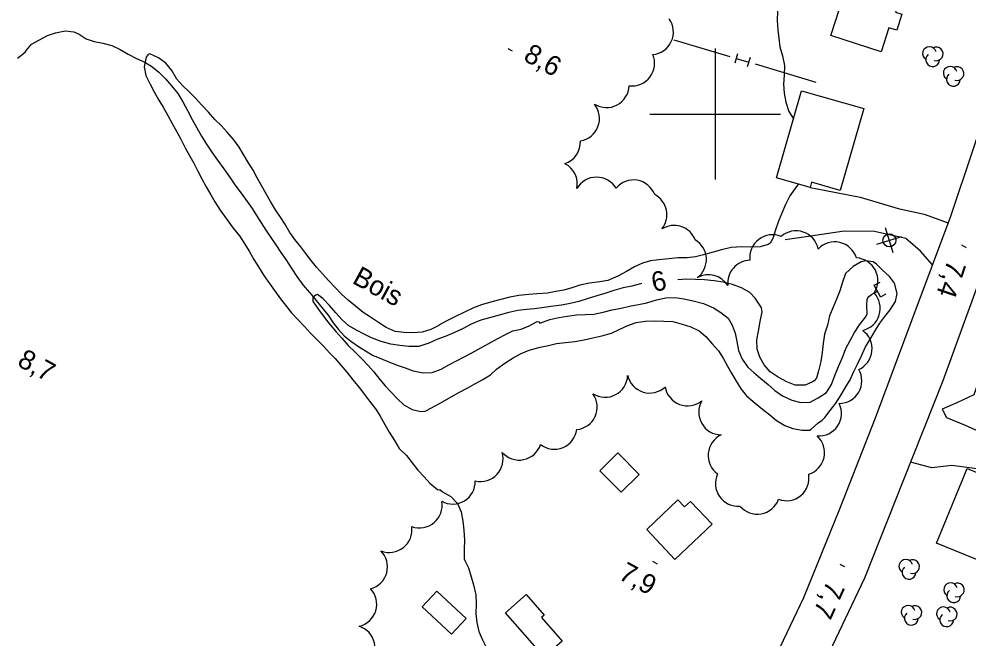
# Model space of a CAD drawing. Extents: x 219136 to 222520, y 5421589 to 5424530.
# Drawn here: x 220293.4 to 220438.7, y 5422919.8 to 5423014.5 of the extents above; entities that cross this region are included whole.
import ezdxf

# ---------------------------------------------------------------- set-up
doc = ezdxf.new("R2010")
doc.units = 0
for name, color, linetype in [('Level 19', 7, 'Continuous'), ('Level 2', 7, 'Continuous'), ('Level 21', 7, 'Continuous'), ('Level 26', 7, 'Continuous'), ('Level 3', 7, 'Continuous'), ('Level 31', 7, 'Continuous'), ('Level 36', 7, 'Continuous'), ('Level 37', 7, 'Continuous'), ('Level 4', 7, 'Continuous'), ('Level 44', 7, 'Continuous'), ('Level 61', 7, 'Continuous')]:
    doc.layers.add(name, color=color, linetype=linetype)

msp = doc.modelspace()

# ---------------------------------------------------------------- linework, layer by layer
at = {"layer": 'Level 19'}
for points in [[(220414.5, 5422988.78), (220416.64, 5422988.34), (220422.15, 5422987.29), (220427.98, 5422985.56), (220431.97, 5422984.66), (220435.66, 5422983.36), (220435.66, 5422983.36)], [(220433.25, 5422976.91), (220431.42, 5422979), (220429.15, 5422980.97), (220424.37, 5422982.02), (220419.74, 5422982.09), (220413.93, 5422981.19), (220410.7, 5422980.77)], [(220447.7, 5422966.82), (220446.62, 5422967.06), (220444.01, 5422965.73), (220441.58, 5422962.38), (220440.51, 5422959.82), (220439.56, 5422957.04), (220436.98, 5422955.8), (220434.73, 5422954.86), (220435.39, 5422953.58), (220438.23, 5422952.4), (220450.02, 5422947.09), (220454.18, 5422944.5), (220456.75, 5422940.92)], [(220448.49, 5422942.48), (220441.58, 5422945.53), (220436.18, 5422946.26), (220433.12, 5422945.86), (220429.86, 5422946.73)]]:
    msp.add_lwpolyline(points, dxfattribs=at)
at = {"layer": 'Level 2'}
for points in [[(220407.87, 5423027.7), (220407.87, 5423026.52), (220407.98, 5423025.13), (220408.01, 5423023.86), (220408.07, 5423022.53), (220408.27, 5423021.26), (220408.64, 5423019.85), (220409, 5423018.6), (220409.38, 5423017.19), (220409.54, 5423015.73), (220409.49, 5423014.29), (220409.59, 5423012.89), (220409.71, 5423011.62), (220409.9, 5423010.3), (220410.3, 5423008.88), (220410.58, 5423007.43), (220410.54, 5423005.93), (220410.45, 5423004.54), (220410.52, 5423003.2), (220410.81, 5423001.8)], [(220357.69, 5422967.67), (220356.47, 5422967.02), (220355.17, 5422966.64), (220353.71, 5422966.55), (220352.34, 5422966.57), (220351.01, 5422966.75), (220349.64, 5422967.37), (220348.45, 5422968.12), (220347.23, 5422968.91), (220346.1, 5422969.64), (220344.93, 5422970.59), (220343.81, 5422971.53), (220342.82, 5422972.46), (220341.81, 5422973.48), (220340.87, 5422974.48), (220339.87, 5422975.56), (220338.98, 5422976.57), (220338.15, 5422977.6), (220337.34, 5422978.67), (220336.58, 5422979.68), (220335.66, 5422980.82), (220334.89, 5422981.89), (220334.12, 5422983.18), (220333.45, 5422984.24), (220332.68, 5422985.36), (220331.92, 5422986.6), (220331.26, 5422987.77), (220330.63, 5422988.95), (220329.92, 5422990.26), (220329.26, 5422991.42), (220328.46, 5422992.7), (220327.8, 5422993.8), (220327.12, 5422994.92), (220326.32, 5422996.03), (220325.3, 5422997.23), (220324.38, 5422998.24), (220323.42, 5422999.17), (220322.43, 5423000.26), (220321.41, 5423001.36), (220320.47, 5423002.41), (220319.38, 5423003.47), (220318.47, 5423004.37), (220317.59, 5423005.31), (220316.84, 5423006.63), (220315.9, 5423007.79), (220314.8, 5423008.6), (220313.49, 5423009.23), (220313.23, 5423009.11), (220313.06, 5423008.92), (220312.92, 5423008.69), (220312.59, 5423007.2), (220312.87, 5423005.9), (220313.53, 5423004.54), (220314.15, 5423003.39), (220314.87, 5423002.12), (220315.53, 5423001.05), (220316.25, 5422999.76), (220316.9, 5422998.55), (220317.6, 5422997.26), (220318.2, 5422996.14), (220318.9, 5422994.84), (220319.58, 5422993.57), (220320.18, 5422992.46), (220320.83, 5422991.26), (220321.45, 5422990.11)], [(220410.81, 5423001.8), (220411.28, 5423000.37), (220411.95, 5422999.25)], [(220321.45, 5422990.11), (220322.11, 5422988.88), (220322.78, 5422987.64), (220323.42, 5422986.55), (220324.23, 5422985.31), (220325.13, 5422984.03), (220326.23, 5422982.53), (220327.18, 5422981.35), (220328.03, 5422980.11), (220328.69, 5422979), (220329.39, 5422977.77), (220330.08, 5422976.63), (220330.94, 5422975.3), (220331.78, 5422974.08), (220332.55, 5422973), (220333.48, 5422971.75), (220334.36, 5422970.58), (220335.17, 5422969.6), (220336.09, 5422968.63), (220337.16, 5422967.49), (220338.06, 5422966.49), (220339.09, 5422965.44), (220340.08, 5422964.43), (220340.98, 5422963.49), (220341.84, 5422962.58), (220342.69, 5422961.59), (220343.6, 5422960.5), (220344.55, 5422959.34), (220345.52, 5422958.16), (220346.32, 5422957.1), (220347.08, 5422956.07), (220347.98, 5422954.92), (220348.68, 5422953.89), (220349.43, 5422952.51), (220350.08, 5422951.32), (220350.92, 5422950.08), (220351.64, 5422948.86), (220352.73, 5422947.75), (220353.6, 5422946.62), (220354.46, 5422945.53), (220355.44, 5422944.51), (220356.33, 5422943.51), (220357.49, 5422942.58), (220357.75, 5422942.54), (220357.84, 5422942.56)], [(220412.71, 5422989.3), (220412.17, 5422988.57), (220411.4, 5422987.46), (220410.75, 5422986.16), (220410.17, 5422984.84), (220409.67, 5422983.6), (220409.21, 5422982.27), (220408.79, 5422980.98), (220408.38, 5422980.22), (220408.1, 5422980.05), (220406.85, 5422979.68), (220405.45, 5422979.65), (220404.07, 5422979.69), (220402.43, 5422979.56), (220400.95, 5422979.24), (220399.67, 5422978.87), (220398.18, 5422978.45), (220396.95, 5422978.16), (220395.7, 5422977.99), (220394.28, 5422977.99), (220392.89, 5422977.83), (220391.36, 5422977.72), (220390.08, 5422977.56), (220388.84, 5422977.18), (220387.65, 5422976.61), (220386.4, 5422975.93), (220385.07, 5422975.22), (220383.58, 5422974.55), (220382.31, 5422974.32), (220380.74, 5422974.12), (220379.28, 5422973.83), (220378.05, 5422973.39), (220376.82, 5422973.08), (220375.59, 5422972.84), (220374.31, 5422972.62), (220372.75, 5422972.48), (220371.46, 5422972.37), (220369.93, 5422972.22), (220368.55, 5422971.97), (220367.18, 5422971.62), (220365.79, 5422971.25), (220364.21, 5422970.81), (220363, 5422970.34), (220361.53, 5422969.62), (220360.25, 5422969.05), (220358.92, 5422968.34), (220357.7, 5422967.68), (220357.69, 5422967.67)], [(220422.33, 5422977.37), (220421.09, 5422976.7), (220419.93, 5422975.63), (220419.49, 5422974.3), (220419.04, 5422972.96), (220418.55, 5422971.67), (220418.02, 5422970.48), (220417.49, 5422969.14), (220417.15, 5422967.7), (220416.72, 5422966.3), (220416.51, 5422964.89), (220416.38, 5422963.53), (220416.17, 5422962.17), (220415.79, 5422960.71), (220415.49, 5422959.58), (220415.13, 5422959.19), (220414.9, 5422959.04), (220413.74, 5422958.54), (220412.22, 5422958.53), (220410.93, 5422959.04), (220409.63, 5422959.77), (220408.42, 5422960.56), (220407.46, 5422961.61), (220406.84, 5422962.79), (220406.43, 5422964.05), (220406.35, 5422965.44), (220406.59, 5422966.76), (220406.88, 5422968.26), (220407.18, 5422969.75), (220407.09, 5422970.33), (220406.94, 5422970.59), (220406.1, 5422971.83), (220405.27, 5422972.69), (220403.99, 5422973.42), (220402.63, 5422973.93)], [(220416.38, 5422953.18), (220416.76, 5422953.56), (220417.59, 5422954.67), (220418.45, 5422955.78), (220419.25, 5422957.05), (220420, 5422958.25), (220420.65, 5422959.35), (220421.16, 5422960.52), (220421.75, 5422961.73), (220422.39, 5422963), (220423.01, 5422964.4), (220423.78, 5422965.7), (220424.5, 5422966.95), (220425.19, 5422968.01), (220425.94, 5422969.04), (220426.75, 5422970.04), (220427.6, 5422971.31), (220427.84, 5422972.57), (220427.41, 5422974.13), (220426.64, 5422975.13), (220425.58, 5422976.14), (220424.65, 5422977.05), (220424.15, 5422977.41), (220423.04, 5422977.56), (220422.33, 5422977.37)], [(220388.76, 5422974.05), (220388.54, 5422974.01), (220387.23, 5422973.69), (220385.92, 5422973.4), (220384.48, 5422973.02), (220383.11, 5422972.55), (220381.86, 5422972.2), (220380.54, 5422971.77), (220379.14, 5422971.31), (220377.77, 5422971.01), (220376.49, 5422970.77), (220375.25, 5422970.59), (220373.8, 5422970.41), (220372.34, 5422970.22), (220371.09, 5422970.09), (220369.79, 5422969.94), (220368.4, 5422969.65), (220366.94, 5422969.24), (220365.46, 5422968.84), (220364.1, 5422968.47), (220362.64, 5422967.87), (220361.42, 5422967.2), (220360.01, 5422966.52), (220358.68, 5422965.98), (220357.39, 5422965.51), (220356.05, 5422964.9), (220356.02, 5422964.88)], [(220402.63, 5422973.93), (220401.2, 5422974.27), (220399.85, 5422974.48), (220398.36, 5422974.62), (220396.98, 5422974.71), (220395.57, 5422974.72), (220394.25, 5422974.65)], [(220356.02, 5422964.88), (220354.62, 5422964.46), (220353.12, 5422964.42), (220351.72, 5422964.57), (220350.35, 5422964.81), (220348.88, 5422965.18), (220347.41, 5422965.78), (220346.25, 5422966.3), (220345.09, 5422966.95), (220343.94, 5422967.59), (220342.89, 5422968.51), (220341.94, 5422969.6), (220340.94, 5422970.7), (220339.99, 5422971.75), (220339.11, 5422972.37), (220338.85, 5422972.27), (220338.43, 5422971.92), (220338.39, 5422971.64), (220338.43, 5422971.39), (220338.57, 5422971.14), (220339.45, 5422969.9), (220340.32, 5422968.74), (220341.08, 5422967.74), (220341.94, 5422966.72), (220342.84, 5422965.69), (220343.83, 5422964.6), (220344.82, 5422963.61), (220345.93, 5422962.56), (220346.84, 5422961.6), (220347.75, 5422960.54), (220348.65, 5422959.41), (220349.5, 5422958.44), (220350.35, 5422957.51), (220351.31, 5422956.49), (220352.32, 5422955.54), (220353.64, 5422954.82), (220354.93, 5422954.48), (220355.58, 5422954.55), (220355.82, 5422954.67), (220357.14, 5422955.38), (220358.27, 5422956), (220359.59, 5422956.76), (220360.88, 5422957.45), (220362.11, 5422958.12), (220363.22, 5422958.71), (220364.45, 5422959.37), (220365.6, 5422960.13), (220366.53, 5422960.97), (220367.81, 5422961.89), (220369.06, 5422962.72), (220370.32, 5422963.38), (220371.52, 5422963.86), (220373.22, 5422964.32), (220374.48, 5422964.61), (220375.72, 5422964.9), (220377.1, 5422965.04), (220378.53, 5422965.2), (220379.93, 5422965.46), (220381.27, 5422965.75), (220382.65, 5422966.07), (220384.13, 5422966.47), (220385.37, 5422967.09), (220386.63, 5422967.67), (220387.9, 5422968.13), (220389.33, 5422968.33)], [(220389.33, 5422968.33), (220390.74, 5422968.35), (220392.12, 5422968.32), (220393.49, 5422968.27), (220394.92, 5422967.87), (220396.27, 5422967.43), (220397.54, 5422966.86), (220398.55, 5422965.95), (220399.52, 5422964.87), (220400.47, 5422963.77), (220401.21, 5422962.63), (220401.86, 5422961.45), (220402.46, 5422960.35), (220403.18, 5422959.12), (220403.95, 5422957.92), (220404.77, 5422956.88), (220406.09, 5422955.76), (220407.22, 5422954.87), (220408.33, 5422953.98), (220409.36, 5422953.11), (220410.63, 5422952.38), (220411.89, 5422951.91), (220413.3, 5422951.65), (220414.44, 5422951.66), (220414.67, 5422951.78), (220415.69, 5422952.71), (220416.38, 5422953.18)], [(220357.84, 5422942.56), (220358.25, 5422942.2), (220359.53, 5422941.51), (220360.56, 5422940.45), (220361.13, 5422939.16), (220361.38, 5422937.72), (220361.52, 5422936.37), (220361.62, 5422934.84), (220361.56, 5422933.42), (220361.55, 5422931.96), (220361.68, 5422931.72), (220362.21, 5422930.57), (220362.65, 5422929.19), (220363.02, 5422927.96), (220363.34, 5422926.44), (220363.42, 5422925.09), (220363.37, 5422923.56), (220363.49, 5422922.2), (220363.82, 5422920.84), (220364.38, 5422919.57), (220365.02, 5422918.25), (220365.57, 5422917.05), (220366.14, 5422915.67), (220366.84, 5422913.66)]]:
    msp.add_lwpolyline(points, dxfattribs=at)
at = {"layer": 'Level 21'}
for points in [[(220303.35, 5422809.47), (220317.69, 5422821.46), (220333.13, 5422834.51), (220347.88, 5422847.83), (220361.14, 5422860.26), (220375.63, 5422874.62), (220388.02, 5422886.53), (220395.56, 5422895.24), (220402.34, 5422905.04), (220407.87, 5422914.19), (220413.54, 5422926.07), (220419.08, 5422939.59), (220424.53, 5422953.53), (220430.13, 5422968.55), (220436.05, 5422984.4), (220442.88, 5423004.77), (220450.09, 5423025.24), (220457.58, 5423048.18), (220464.79, 5423070.53), (220473.03, 5423095.21), (220481.65, 5423119.29), (220490.29, 5423144.63), (220498.03, 5423166.39)], [(220442.13, 5422979.2), (220434.81, 5422959.19), (220428.79, 5422944.04), (220422.82, 5422929.02), (220417.44, 5422917.63), (220411.51, 5422905.9), (220405.42, 5422896.47), (220399.11, 5422888.47), (220392.75, 5422881.23), (220383.6, 5422872.08), (220370.36, 5422859.66), (220356.32, 5422846.82), (220341.06, 5422832.88), (220320.49, 5422814.25)]]:
    msp.add_lwpolyline(points, dxfattribs=at)
at = {"layer": 'Level 26'}
for p, q in [((220424.33, 5422973.82), (220425.21, 5422974.29)), ((220425.28, 5422972.04), (220424.33, 5422973.82)), ((220425.28, 5422972.04), (220426.16, 5422972.51))]:
    msp.add_line(p, q, dxfattribs=at)
at = {"layer": 'Level 3'}
for p, q in [((220368.23, 5423010.03), (220368.93, 5423009.64)), ((220437.7, 5422979.97), (220438.4, 5422979.58)), ((220390.39, 5422931.58), (220391.09, 5422931.2)), ((220419.08, 5422931.17), (220419.78, 5422930.78))]:
    msp.add_line(p, q, dxfattribs=at)
at = {"layer": 'Level 31'}
for points in [[(220417.7, 5423011.99), (220421.7, 5423024.46), (220429.62, 5423021.92), (220427.59, 5423015.56), (220428.55, 5423015.25), (220427.76, 5423012.8), (220426.57, 5423013.18), (220425.4, 5423009.53)], [(220409.36, 5422990.26), (220413.2, 5423003.57), (220422.73, 5423000.83), (220419.11, 5422988.3), (220414.73, 5422989.56), (220414.5, 5422988.78)], [(220385.1, 5422948.16), (220388.37, 5422944.88), (220385.62, 5422942.14), (220382.35, 5422945.43)], [(220433.87, 5422934.35), (220438.55, 5422945.77), (220446.74, 5422942.41), (220445.35, 5422939.04), (220448.43, 5422937.77), (220444.83, 5422929.02), (220440.68, 5422930.72), (220440.97, 5422931.43)], [(220399.5, 5422937.25), (220393.81, 5422931.88), (220389.5, 5422936.45), (220394.29, 5422940.97), (220395.3, 5422939.89), (220396.21, 5422940.75)], [(220357.41, 5422927), (220361.86, 5422922.83), (220359.63, 5422920.44), (220355.17, 5422924.62)], [(220373.82, 5422916.97), (220367.89, 5422923.72), (220371.04, 5422926.48), (220373.81, 5422923.33), (220373.41, 5422922.98), (220376.57, 5422919.38)]]:
    msp.add_lwpolyline(points, close=True, dxfattribs=at)
at = {"layer": 'Level 36'}
for p, q in [((220427.2, 5422978.76), (220426.07, 5422982.59)), ((220424.72, 5422980.11), (220428.55, 5422981.24))]:
    msp.add_line(p, q, dxfattribs=at)
msp.add_circle((220426.64, 5422980.68), 1, dxfattribs=at)
at = {"layer": 'Level 37'}
for p, q in [((220393.64, 5423011.34), (220402.24, 5423008.78)), ((220403.41, 5423009.22), (220402.99, 5423007.78)), ((220403.2, 5423008.5), (220405.12, 5423007.93)), ((220405.33, 5423008.65), (220404.9, 5423007.21)), ((220406.08, 5423007.65), (220415.39, 5423004.86))]:
    msp.add_line(p, q, dxfattribs=at)
at = {"layer": 'Level 4'}
for points in [[(220293.22, 5423008.56), (220294.4, 5423009.46), (220294.6, 5423009.76), (220295.37, 5423010.69), (220296.58, 5423011.34), (220297.8, 5423012), (220299.06, 5423012.41), (220300.53, 5423012.71), (220301.86, 5423012.58), (220302.66, 5423012.19), (220303.74, 5423011.52), (220304.95, 5423011.08), (220306.26, 5423010.83), (220307.68, 5423010.47), (220308.91, 5423009.86), (220310.15, 5423009.13), (220311.43, 5423008.51), (220312.69, 5423007.91), (220313.79, 5423007.27), (220314.85, 5423006.42), (220315.85, 5423005.38), (220316.81, 5423004.29), (220317.75, 5423003.16), (220318.51, 5423001.85), (220319.22, 5423000.52), (220319.96, 5422999.15), (220320.68, 5422997.87), (220321.38, 5422996.61), (220322.13, 5422995.38), (220322.94, 5422994.18), (220323.83, 5422992.93), (220324.8, 5422991.63), (220325.75, 5422990.26), (220326.49, 5422989.19), (220327.28, 5422988.09), (220328.1, 5422986.97), (220329.11, 5422985.55), (220329.79, 5422984.48), (220330.53, 5422983.37), (220331.24, 5422982.25), (220331.98, 5422981.13)], [(220331.98, 5422981.13), (220332.73, 5422979.98), (220333.52, 5422978.82), (220334.27, 5422977.73), (220335.18, 5422976.34), (220335.98, 5422975.16), (220336.88, 5422973.89), (220337.93, 5422972.66), (220338.74, 5422971.71), (220339.79, 5422970.42), (220340.74, 5422969.21), (220341.53, 5422968.08), (220342.32, 5422967.03), (220343.22, 5422966.07), (220344.22, 5422965.27), (220345.42, 5422964.45), (220346.48, 5422963.76), (220347.66, 5422963.04), (220348.83, 5422962.58), (220350.13, 5422962.05), (220351.3, 5422961.59), (220352.54, 5422961.16), (220353.75, 5422960.73), (220355.32, 5422960.4), (220356.66, 5422960.44), (220358.04, 5422960.96), (220359.25, 5422961.61), (220360.41, 5422962.24), (220361.57, 5422962.86), (220362.74, 5422963.49), (220364.11, 5422964.23), (220365.27, 5422964.86), (220366.73, 5422965.64), (220367.9, 5422966.27), (220369.04, 5422966.83), (220370.28, 5422967.11), (220371.5, 5422967.58), (220372.72, 5422968.24), (220372.98, 5422968.21), (220373.15, 5422968), (220374.67, 5422968.55)], [(220374.67, 5422968.55), (220376.08, 5422968.87), (220377.36, 5422969.06), (220378.74, 5422969.26), (220380.07, 5422969.31), (220381.43, 5422969.39), (220382.82, 5422969.67), (220384.22, 5422970.06), (220385.62, 5422970.29), (220386.87, 5422970.59), (220388.24, 5422970.88), (220389.51, 5422971.14), (220390.99, 5422971.56), (220392.42, 5422971.89), (220393.84, 5422971.92), (220395.19, 5422971.73), (220396.62, 5422971.44), (220398.19, 5422971.03), (220399.72, 5422970.35), (220400.86, 5422969.62), (220401.95, 5422968.76), (220402.6, 5422967.69), (220403.02, 5422966.46), (220403.31, 5422965.22), (220403.56, 5422963.84), (220404.09, 5422962.52), (220404.98, 5422961.27), (220405.92, 5422960.44), (220406.98, 5422959.55), (220408.11, 5422958.65), (220409.11, 5422957.71), (220410.29, 5422956.89), (220411.69, 5422956.25), (220413.1, 5422955.85), (220414.54, 5422955.92), (220415.75, 5422956.57), (220417.01, 5422957.41), (220417.76, 5422958.63), (220418.29, 5422960.01), (220418.86, 5422961.38), (220419.47, 5422962.77), (220419.96, 5422964.15), (220420.66, 5422965.37), (220421.29, 5422966.59), (220422.09, 5422967.74), (220423, 5422968.92), (220423.23, 5422969.41), (220423.21, 5422970.82), (220423.22, 5422971.63), (220423.33, 5422971.87), (220423.48, 5422972.07), (220423.68, 5422972.25), (220423.92, 5422972.37), (220424.81, 5422972.92)]]:
    msp.add_lwpolyline(points, dxfattribs=at)
at = {"layer": 'Level 44'}
for centre, radius, start, end in [((220390.13, 5423012.54), 3.46, 275.193, 35.193), ((220387.25, 5423007.75), 3.46, 262.7754, 22.7754), ((220432.77, 5423009.24), 1.05, 14.9746, 237.6589), ((220433.26, 5423008.32), 1.05, 130.3069, 357.764), ((220433.81, 5423009.2), 1.05, 252.1531, 117.8417), ((220435.95, 5423006.23), 1.05, 14.9746, 237.6589), ((220436.44, 5423005.31), 1.05, 130.3069, 357.764), ((220436.99, 5423006.19), 1.05, 252.1531, 117.8417), ((220383.35, 5423004.44), 3.46, 237.9134, 357.9134), ((220378.82, 5422999.32), 3.46, 279.0082, 39.0082), ((220375.9, 5422995.7), 3.46, 288.09, 3.3399), ((220375.42, 5422989.31), 3.46, 348.09, 63.3399), ((220381.83, 5422986.88), 3.46, 30.4302, 150.4302), ((220387.49, 5422986.45), 3.46, 20.708, 140.708), ((220389.14, 5422984.59), 3.46, 321.0119, 62.6565), ((220393.71, 5422979.5), 3.46, 21.0119, 122.6565), ((220408.74, 5422978.07), 3.46, 67.3823, 187.3823), ((220412.36, 5422978.67), 3.46, 11.4093, 131.4093), ((220395.18, 5422977.75), 3.46, 306.7462, 59.5476), ((220418.29, 5422976.98), 3.46, 16.8621, 136.8621), ((220405.37, 5422974.16), 3.46, 91.0887, 186.7462), ((220421.41, 5422974.53), 3.46, 326.865, 86.865), ((220398.96, 5422971.96), 3.46, 31.0887, 119.5476), ((220421.78, 5422970.27), 3.46, 283.0179, 43.0179), ((220420.53, 5422964.09), 3.46, 294.1759, 54.1759), ((220383.13, 5422960.13), 3.46, 237.9739, 357.9739), ((220389.97, 5422960.78), 3.46, 192.8596, 312.8596), ((220418.96, 5422959.19), 3.46, 270.1641, 30.1641), ((220395.74, 5422958.82), 3.46, 189.576, 309.576), ((220378.47, 5422955.18), 3.46, 275.5566, 35.5566), ((220400.93, 5422954.39), 3.46, 149.5838, 269.5838), ((220415.85, 5422954.21), 3.46, 265.9242, 25.9242), ((220375.37, 5422952.18), 3.46, 232.614, 352.614), ((220402.36, 5422947.78), 3.46, 114.7228, 234.7228), ((220369.99, 5422950.53), 3.46, 221.4382, 341.4382), ((220413.26, 5422948.21), 3.46, 287.4048, 47.4048), ((220364.07, 5422947.24), 3.46, 256.7542, 16.7542), ((220359.81, 5422943.79), 3.46, 241.2655, 1.2655), ((220403.49, 5422943.47), 3.46, 154.7204, 274.7204), ((220410.88, 5422944.31), 3.46, 249.7165, 9.7165), ((220354.74, 5422940.15), 3.46, 249.9386, 9.9386), ((220406.43, 5422942.25), 3.46, 220.0236, 340.0236), ((220350.12, 5422936.39), 3.46, 248.3566, 8.3566), ((220346.38, 5422930.74), 3.46, 284.6663, 44.6663), ((220429.15, 5422930.81), 1.05, 14.9746, 237.6589), ((220429.64, 5422929.89), 1.05, 130.3069, 357.764), ((220430.19, 5422930.77), 1.05, 252.1531, 117.8417), ((220436.01, 5422927.25), 1.05, 14.9746, 237.6589), ((220437.05, 5422927.21), 1.05, 252.1531, 117.8417), ((220344.73, 5422925.02), 3.46, 283.0553, 43.0553), ((220436.5, 5422926.33), 1.05, 130.3069, 357.764), ((220429.51, 5422923.79), 1.05, 14.9746, 237.6589), ((220430.55, 5422923.75), 1.05, 252.1531, 117.8417), ((220430, 5422922.87), 1.05, 130.3069, 357.764), ((220434.92, 5422923.55), 1.05, 14.9746, 237.6589), ((220435.41, 5422922.63), 1.05, 130.3069, 357.764), ((220435.96, 5422923.51), 1.05, 252.1531, 117.8417), ((220344.46, 5422918.35), 3.46, 312.3744, 72.3744)]:
    msp.add_arc(centre, radius, start, end, dxfattribs=at)
at = {"layer": 'Level 61'}
for points in [[(220400, 5423010), (220400, 5423000), (220400, 5422990)], [(220390, 5423000), (220400, 5423000), (220410, 5423000)]]:
    msp.add_lwpolyline(points, dxfattribs=at)

# ---------------------------------------------------------------- texts
at = {"layer": 'Level 2'}
msp.add_text('6', height=3, rotation=12.2088, dxfattribs=at).set_placement((220390.57, 5422972.75))
at = {"layer": 'Level 3'}
for s, rotation, p in [('8,6', 331.383, (220370.47, 5423008.29)), ('7,4', 251.1876, (220435.6, 5422977.83)), ('8,7', 331.383, (220293.01, 5422961.59)), ('7,9', 331.383, (220385.02, 5422928.98)), ('7,7', 245.6158, (220417.18, 5422928.77))]:
    msp.add_text(s, height=3, rotation=rotation, dxfattribs=at).set_placement(p)
at = {"layer": 'Level 44'}
msp.add_text('Bois', height=3, rotation=331.3547, dxfattribs=at).set_placement((220344.28, 5422974.21))

doc.saveas('drawing.dxf')
